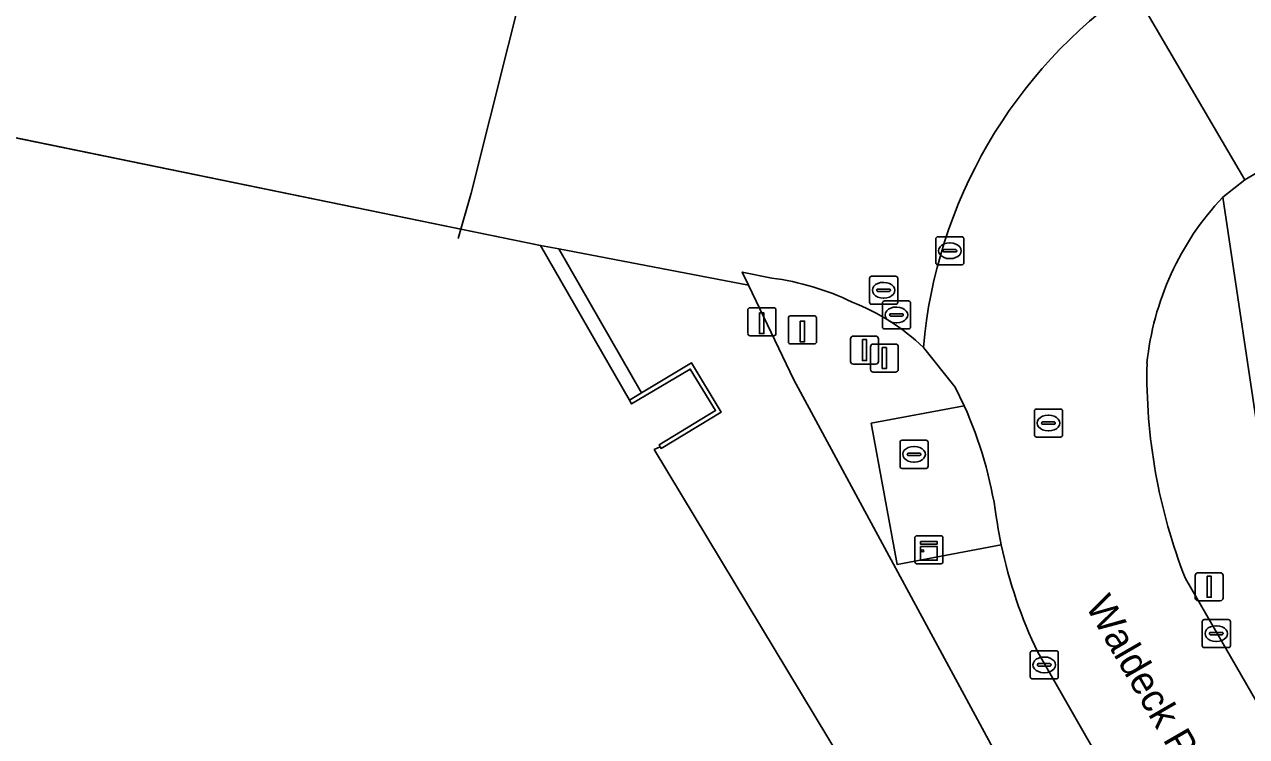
# Model space of a CAD drawing. Extents: x 157692 to 159674, y 381452 to 383291.
# Drawn here: x 159063.38 to 159106.85, y 382768.63 to 382793.98 of the extents above; entities that cross this region are included whole.
import ezdxf

# ---------------------------------------------------------------- set-up
doc = ezdxf.new("R2010")
doc.units = 0
for name, color, linetype in [('IMGEO_Berm_groen', 7, 'Continuous'), ('IMGEO_Hek', 7, 'Continuous'), ('IMGEO_Kademuur', 7, 'Continuous'), ('IMGEO_Kast', 7, 'Continuous'), ('IMGEO_Kolk', 7, 'Continuous'), ('IMGEO_Lichtmast', 7, 'Continuous'), ('IMGEO_Muur', 7, 'Continuous'), ('IMGEO_Oever', 7, 'Continuous'), ('IMGEO_Openbare_ruimte_label', 7, 'Continuous'), ('IMGEO_Paal', 7, 'Continuous'), ('IMGEO_Rijbaan_lokaal_open', 7, 'Continuous'), ('IMGEO_Rioolput', 7, 'Continuous'), ('IMGEO_Verkeersbordpaal', 7, 'Continuous'), ('IMGEO_Voetpad_open', 7, 'Continuous'), ('IMGEO_Waterloop', 7, 'Continuous')]:
    doc.layers.add(name, color=color, linetype=linetype)

msp = doc.modelspace()

# ---------------------------------------------------------------- linework, layer by layer
at = {"layer": 'IMGEO_Berm_groen'}
for points in [[(159089.957, 382784.947), (159088.907, 382785.158), (159089.131, 382784.692), (159090.748, 382781.324), (159097.983, 382767.922), (159100.304, 382763.953), (159101.896, 382764.874), (159102.942, 382765.479), (159099.423, 382771.627)], [(159098.124, 382775.453), (159094.415, 382774.754), (159093.497, 382779.78), (159096.801, 382780.406), (159096.482, 382781.07), (159095.353, 382782.482)]]:
    msp.add_lwpolyline(points, dxfattribs=at)
for centre, radius, start, end in [((159088.743, 382775.662), 9.364, 64.2208, 82.5536), ((159089.997, 382776.855), 7.769, 46.4138, 68.7228), ((159114.5, 382778.88), 16.731, 191.818, 205.6887)]:
    msp.add_arc(centre, radius, start, end, dxfattribs=at)
at = {"layer": 'IMGEO_Hek'}
msp.add_lwpolyline([(159078.806, 382786.353), (159079.27, 382787.972), (159081.241, 382795.866), (159082.377, 382800.981)], dxfattribs=at)
at = {"layer": 'IMGEO_Kademuur'}
for points in [[(159081.738, 382786.108), (158971.559, 382808.727), (158891.125, 382825.279), (158889.455, 382823.657), (158714.041, 382859.777), (158698.558, 382862.688), (158698.381, 382861.8), (158697.19, 382855.841), (158679.569, 382859.717), (158677.661, 382860.108), (158670.723, 382861.53), (158668.832, 382861.918), (158667.38, 382862.293), (158665.511, 382861.642), (158662.446, 382860.748), (158661.871, 382860.662), (158660.585, 382860.422), (158659.568, 382860.432), (158658.719, 382860.474), (158657.835, 382860.627), (158656.023, 382861.029), (158652.412, 382861.772)], [(159085.988, 382778.946), (159085.781, 382778.842), (159096.22, 382761.514), (159096.763, 382760.586), (159097.543, 382759.252), (159098.036, 382758.407), (159102.949, 382750), (159116.612, 382726.617), (159117.113, 382725.758), (159117.859, 382724.482), (159118.424, 382723.662), (159135.364, 382694.574), (159136.884, 382691.972), (159137.399, 382691.092), (159138.245, 382689.643), (159138.742, 382688.792), (159142.476, 382682.403), (159159.354, 382653.609)]]:
    msp.add_lwpolyline(points, dxfattribs=at)
msp.add_lwpolyline([(159082.386, 382785.984), (159081.738, 382786.108), (159084.903, 382780.602), (159085.331, 382780.861)], close=True, dxfattribs=at)
at = {"layer": 'IMGEO_Kast'}
for p, q in [((159095.049, 382774.851), (159095.049, 382775.692)), ((159095.049, 382775.692), (159095.049, 382774.851)), ((159095.124, 382775.776), (159095.965, 382775.776)), ((159095.965, 382775.776), (159095.124, 382775.776)), ((159096.049, 382775.701), (159096.049, 382774.86)), ((159096.049, 382774.86), (159096.049, 382775.701)), ((159095.974, 382774.776), (159095.133, 382774.776)), ((159095.133, 382774.776), (159095.974, 382774.776))]:
    msp.add_line(p, q, dxfattribs=at)
for points in [[(159095.244, 382775.566), (159095.844, 382775.566), (159095.844, 382775.481), (159095.244, 382775.481), (159095.244, 382775.566)], [(159095.244, 382775.391), (159095.844, 382775.391), (159095.844, 382774.902), (159095.244, 382774.902), (159095.244, 382775.391)]]:
    msp.add_lwpolyline(points, dxfattribs=at)
msp.add_circle((159095.328, 382775.24), 0.0377, dxfattribs=at)
for centre, start, end in [((159095.127, 382775.698), 92.4484, 184.2845), ((159095.127, 382775.698), 92.4484, 184.2845), ((159095.971, 382775.698), 2.4484, 94.2845), ((159095.971, 382775.698), 2.4484, 94.2845), ((159095.127, 382774.854), 182.4484, 274.2845), ((159095.127, 382774.854), 182.4484, 274.2845), ((159095.971, 382774.854), 272.4484, 4.2845), ((159095.971, 382774.854), 272.4484, 4.2845)]:
    msp.add_arc(centre, 0.0779, start, end, dxfattribs=at)
at = {"layer": 'IMGEO_Kolk'}
for p, q in [((159105.346, 382772.793), (159106.198, 382772.793)), ((159105.271, 382771.867), (159105.271, 382772.719)), ((159105.573, 382772.336), (159105.971, 382772.336)), ((159105.759, 382772.573), (159105.784, 382772.573)), ((159106.272, 382772.719), (159106.272, 382771.867)), ((159105.53, 382772.287), (159105.53, 382772.299)), ((159105.968, 382772.25), (159105.57, 382772.25)), ((159105.782, 382772.013), (159105.757, 382772.013)), ((159106.014, 382772.299), (159106.014, 382772.287)), ((159099.15, 382770.754), (159099.15, 382771.606)), ((159099.225, 382771.68), (159100.077, 382771.68)), ((159099.638, 382771.46), (159099.663, 382771.46)), ((159100.151, 382771.606), (159100.151, 382770.754)), ((159106.198, 382771.793), (159105.346, 382771.793)), ((159099.409, 382771.174), (159099.409, 382771.186)), ((159099.847, 382771.137), (159099.449, 382771.137)), ((159099.452, 382771.223), (159099.85, 382771.223)), ((159099.893, 382771.186), (159099.893, 382771.174)), ((159100.077, 382770.68), (159099.225, 382770.68)), ((159099.661, 382770.9), (159099.636, 382770.9))]:
    msp.add_line(p, q, dxfattribs=at)
for points in [[(159105.346, 382772.793), (159106.198, 382772.793)], [(159105.271, 382771.867), (159105.271, 382772.719)], [(159106.272, 382772.719), (159106.272, 382771.867)], [(159099.15, 382770.754), (159099.15, 382771.606)], [(159099.225, 382771.68), (159100.077, 382771.68)], [(159100.151, 382771.606), (159100.151, 382770.754)], [(159106.198, 382771.793), (159105.346, 382771.793)], [(159100.077, 382770.68), (159099.225, 382770.68)]]:
    msp.add_lwpolyline(points, dxfattribs=at)
for centre, radius, start, end in [((159105.348, 382772.717), 0.0765, 91.552, 178.448), ((159105.348, 382772.717), 0.0765, 91.552, 178.448), ((159106.196, 382772.717), 0.0765, 1.552, 88.448), ((159106.196, 382772.717), 0.0765, 1.552, 88.448), ((159105.57, 382772.296), 0.0403, 85.8775, 175.7526), ((159105.975, 382772.298), 0.0386, 1.7309, 96.639), ((159105.567, 382772.286), 0.0366, 178.938, 274.7102), ((159105.971, 382772.293), 0.043, 264.8664, 352.4533), ((159099.227, 382771.604), 0.0765, 91.552, 178.448), ((159099.227, 382771.604), 0.0765, 91.552, 178.448), ((159100.075, 382771.604), 0.0765, 1.552, 88.448), ((159100.075, 382771.604), 0.0765, 1.552, 88.448), ((159105.348, 382771.869), 0.0765, 181.552, 268.448), ((159105.348, 382771.869), 0.0765, 181.552, 268.448), ((159106.196, 382771.869), 0.0765, 271.552, 358.448), ((159106.196, 382771.869), 0.0765, 271.552, 358.448), ((159099.449, 382771.183), 0.0403, 85.8775, 175.7526), ((159099.446, 382771.173), 0.0366, 178.938, 274.7102), ((159099.85, 382771.18), 0.043, 264.8664, 352.4533), ((159099.854, 382771.185), 0.0386, 1.7309, 96.639), ((159099.227, 382770.756), 0.0765, 181.552, 268.448), ((159099.227, 382770.756), 0.0765, 181.552, 268.448), ((159100.075, 382770.756), 0.0765, 271.552, 358.448), ((159100.075, 382770.756), 0.0765, 271.552, 358.448)]:
    msp.add_arc(centre, radius, start, end, dxfattribs=at)
for centre, major_axis, ratio, start_param, end_param in [((159105.758, 382772.293), (-0.387, 0.002), 0.722429, 4.712389, 7.853982), ((159105.783, 382772.293), (-0.39, 0.002), 0.717154, 1.570796, 4.712389), ((159099.637, 382771.18), (-0.387, 0.002), 0.722429, 4.712389, 7.853982), ((159099.662, 382771.18), (-0.39, 0.002), 0.717154, 1.570796, 4.712389)]:
    msp.add_ellipse(centre, major_axis=major_axis, ratio=ratio, start_param=start_param, end_param=end_param, dxfattribs=at)
at = {"layer": 'IMGEO_Lichtmast'}
for p, q in [((159105.023, 382773.56), (159105.023, 382774.36)), ((159105.023, 382774.36), (159105.023, 382773.56)), ((159105.123, 382774.46), (159105.913, 382774.46)), ((159105.913, 382774.46), (159105.123, 382774.46)), ((159106.013, 382774.36), (159106.013, 382773.56)), ((159106.013, 382773.56), (159106.013, 382774.36)), ((159105.913, 382773.46), (159105.123, 382773.46)), ((159105.123, 382773.46), (159105.913, 382773.46))]:
    msp.add_line(p, q, dxfattribs=at)
msp.add_lwpolyline([(159105.443, 382774.335), (159105.593, 382774.335), (159105.593, 382773.585), (159105.443, 382773.585), (159105.443, 382774.335)], dxfattribs=at)
for centre, start, end in [((159105.123, 382774.36), 90, 180), ((159105.123, 382774.36), 90, 180), ((159105.913, 382774.36), 0, 90), ((159105.913, 382774.36), 360, 90), ((159105.123, 382773.56), 180, 270), ((159105.123, 382773.56), 180, 270), ((159105.913, 382773.56), 270, 0), ((159105.913, 382773.56), 270, 0)]:
    msp.add_arc(centre, 0.1, start, end, dxfattribs=at)
at = {"layer": 'IMGEO_Muur'}
msp.add_lwpolyline([(159085.988, 382778.946), (159086.024, 382778.883), (159088.16, 382780.177), (159087.099, 382781.931), (159085.331, 382780.861), (159084.903, 382780.602), (159084.971, 382780.467), (159087.06, 382781.709), (159087.96, 382780.23), (159085.952, 382779.007)], close=True, dxfattribs=at)
at = {"layer": 'IMGEO_Oever'}
msp.add_lwpolyline([(159082.386, 382785.984), (159085.331, 382780.861), (159087.099, 382781.931), (159088.16, 382780.177), (159086.024, 382778.883), (159085.988, 382778.946), (159085.781, 382778.842), (159096.22, 382761.514), (159098.155, 382762.69), (159100.304, 382763.953), (159097.983, 382767.922), (159090.748, 382781.324), (159089.131, 382784.692)], close=True, dxfattribs=at)
at = {"layer": 'IMGEO_Paal'}
for p, q in [((159089.106, 382783.81), (159089.106, 382782.969)), ((159089.106, 382783.81), (159089.106, 382782.969)), ((159090.022, 382783.894), (159089.181, 382783.894)), ((159090.022, 382783.894), (159089.181, 382783.894)), ((159090.106, 382782.978), (159090.106, 382783.819)), ((159090.106, 382782.978), (159090.106, 382783.819)), ((159090.549, 382783.519), (159090.549, 382782.678)), ((159090.549, 382783.519), (159090.549, 382782.678)), ((159091.465, 382783.603), (159090.624, 382783.603)), ((159091.465, 382783.603), (159090.624, 382783.603)), ((159091.549, 382782.687), (159091.549, 382783.528)), ((159091.549, 382782.687), (159091.549, 382783.528)), ((159089.19, 382782.894), (159090.031, 382782.894)), ((159089.19, 382782.894), (159090.031, 382782.894)), ((159090.633, 382782.603), (159091.474, 382782.603)), ((159090.633, 382782.603), (159091.474, 382782.603))]:
    msp.add_line(p, q, dxfattribs=at)
for points in [[(159089.521, 382783.707), (159089.681, 382783.707), (159089.681, 382782.974), (159089.521, 382782.974), (159089.521, 382783.707)], [(159090.964, 382783.416), (159091.124, 382783.416), (159091.124, 382782.683), (159090.964, 382782.683), (159090.964, 382783.416)]]:
    msp.add_lwpolyline(points, dxfattribs=at)
for centre, start, end in [((159089.184, 382783.816), 92.4484, 184.2845), ((159089.184, 382783.816), 92.4484, 184.2845), ((159090.028, 382783.816), 2.4484, 94.2845), ((159090.028, 382783.816), 2.4484, 94.2845), ((159090.627, 382783.525), 92.4484, 184.2845), ((159090.627, 382783.525), 92.4484, 184.2845), ((159091.471, 382783.525), 2.4484, 94.2845), ((159091.471, 382783.525), 2.4484, 94.2845), ((159089.184, 382782.972), 182.4484, 274.2845), ((159089.184, 382782.972), 182.4484, 274.2845), ((159090.028, 382782.972), 272.4484, 4.2845), ((159090.028, 382782.972), 272.4484, 4.2845), ((159090.627, 382782.681), 182.4484, 274.2845), ((159090.627, 382782.681), 182.4484, 274.2845), ((159091.471, 382782.681), 272.4484, 4.2845), ((159091.471, 382782.681), 272.4484, 4.2845)]:
    msp.add_arc(centre, 0.0779, start, end, dxfattribs=at)
at = {"layer": 'IMGEO_Rijbaan_lokaal_open'}
for points in [[(159132.143, 382812.823), (159125.226, 382808.775), (159102.648, 382795.514), (159102.788, 382795.275), (159106.792, 382788.45), (159106.904, 382788.517), (159133.779, 382804.287), (159134.032, 382803.851), (159134.213, 382804.003), (159137.717, 382806.576), (159139.75, 382808.415), (159143.816, 382812.854), (159147.899, 382818.425), (159149.393, 382821.772), (159150.664, 382825.119), (159155.045, 382846.33)], [(159054.58, 382800.357), (159028.328, 382805.768), (159010.545, 382809.529), (158978.317, 382816.204), (158977.263, 382816.652), (158976.384, 382817.252), (158975.573, 382817.805), (158963.542, 382826.975), (158961.722, 382828.07), (158948.239, 382831.158), (158947.381, 382827.011), (158953.44, 382825.756), (158972.032, 382811.376), (158971.559, 382808.727), (159081.738, 382786.108), (159082.386, 382785.984), (159089.131, 382784.692), (159088.907, 382785.158), (159089.957, 382784.947)], [(159105.999, 382787.824), (159106.792, 382788.45), (159102.788, 382795.275)], [(159095.353, 382782.482), (159096.482, 382781.07), (159096.801, 382780.406)], [(159169.817, 382662.671), (159161.176, 382677.477), (159141.145, 382711.835), (159117.595, 382752.101), (159107.394, 382769.543), (159104.673, 382774.25)], [(159099.423, 382771.627), (159102.942, 382765.479), (159103.548, 382764.443), (159104.282, 382763.187), (159104.78, 382762.334), (159111.99, 382750), (159112.409, 382749.283), (159123.346, 382730.583), (159123.855, 382729.713), (159124.608, 382728.426), (159125.114, 382727.56), (159125.819, 382726.355), (159137.049, 382706.973), (159143.475, 382695.987), (159143.999, 382695.091), (159144.881, 382693.583), (159145.396, 382692.703), (159149.954, 382684.911), (159163.78, 382661.164)]]:
    msp.add_lwpolyline(points, dxfattribs=at)
for centre, radius, start, end in [((159112.688, 382780.964), 17.402, 124.6758, 174.9958), ((159112.688, 382780.964), 17.402, 124.6758, 174.9958), ((159113.332, 382780.913), 10.076, 136.6983, 174.2779), ((159088.743, 382775.662), 9.364, 64.2208, 82.5536), ((159089.997, 382776.855), 7.769, 46.4138, 68.7228), ((159123.324, 382781.531), 20.021, 178.8918, 201.3245), ((159083.364, 382774.369), 14.731, 8.1471, 24.1916), ((159113.924, 382778.772), 16.145, 188.244, 191.8631), ((159114.5, 382778.88), 16.731, 191.818, 205.6887)]:
    msp.add_arc(centre, radius, start, end, dxfattribs=at)
at = {"layer": 'IMGEO_Rioolput'}
for p, q in [((159095.794, 382785.493), (159095.794, 382786.345)), ((159095.869, 382786.419), (159096.721, 382786.419)), ((159096.795, 382786.345), (159096.795, 382785.493)), ((159096.053, 382785.913), (159096.053, 382785.925)), ((159096.491, 382785.876), (159096.093, 382785.876)), ((159096.096, 382785.962), (159096.494, 382785.962)), ((159096.282, 382786.199), (159096.307, 382786.199)), ((159096.537, 382785.925), (159096.537, 382785.913)), ((159096.721, 382785.419), (159095.869, 382785.419)), ((159096.305, 382785.639), (159096.28, 382785.639)), ((159093.437, 382784.088), (159093.437, 382784.94)), ((159093.512, 382785.014), (159094.364, 382785.014)), ((159094.438, 382784.94), (159094.438, 382784.088)), ((159093.696, 382784.508), (159093.696, 382784.52)), ((159093.739, 382784.557), (159094.137, 382784.557)), ((159093.925, 382784.794), (159093.95, 382784.794)), ((159094.18, 382784.52), (159094.18, 382784.508)), ((159094.134, 382784.471), (159093.736, 382784.471)), ((159093.894, 382783.21), (159093.894, 382784.062)), ((159093.948, 382784.234), (159093.923, 382784.234)), ((159093.969, 382784.136), (159094.821, 382784.136)), ((159094.895, 382784.062), (159094.895, 382783.21)), ((159094.364, 382784.014), (159093.512, 382784.014)), ((159094.153, 382783.63), (159094.153, 382783.642)), ((159094.196, 382783.679), (159094.594, 382783.679)), ((159094.382, 382783.916), (159094.407, 382783.916)), ((159094.637, 382783.642), (159094.637, 382783.63)), ((159094.591, 382783.593), (159094.193, 382783.593)), ((159094.405, 382783.356), (159094.38, 382783.356)), ((159094.821, 382783.136), (159093.969, 382783.136)), ((159099.3, 382779.361), (159099.3, 382780.213)), ((159099.375, 382780.287), (159100.227, 382780.287)), ((159100.301, 382780.213), (159100.301, 382779.361)), ((159099.559, 382779.781), (159099.559, 382779.793)), ((159099.997, 382779.744), (159099.599, 382779.744)), ((159099.602, 382779.83), (159100, 382779.83)), ((159099.788, 382780.067), (159099.813, 382780.067)), ((159100.043, 382779.793), (159100.043, 382779.781)), ((159100.227, 382779.287), (159099.375, 382779.287)), ((159099.811, 382779.507), (159099.786, 382779.507)), ((159094.521, 382778.249), (159094.521, 382779.101)), ((159094.596, 382779.175), (159095.448, 382779.175)), ((159095.009, 382778.955), (159095.034, 382778.955)), ((159095.522, 382779.101), (159095.522, 382778.249)), ((159094.78, 382778.669), (159094.78, 382778.681)), ((159095.218, 382778.632), (159094.82, 382778.632)), ((159094.823, 382778.718), (159095.221, 382778.718)), ((159095.264, 382778.681), (159095.264, 382778.669)), ((159095.448, 382778.175), (159094.596, 382778.175)), ((159095.032, 382778.395), (159095.007, 382778.395))]:
    msp.add_line(p, q, dxfattribs=at)
for points in [[(159095.794, 382785.493), (159095.794, 382786.345)], [(159095.869, 382786.419), (159096.721, 382786.419)], [(159096.795, 382786.345), (159096.795, 382785.493)], [(159096.721, 382785.419), (159095.869, 382785.419)], [(159093.437, 382784.088), (159093.437, 382784.94)], [(159093.512, 382785.014), (159094.364, 382785.014)], [(159094.438, 382784.94), (159094.438, 382784.088)], [(159093.894, 382783.21), (159093.894, 382784.062)], [(159093.969, 382784.136), (159094.821, 382784.136)], [(159094.895, 382784.062), (159094.895, 382783.21)], [(159094.364, 382784.014), (159093.512, 382784.014)], [(159094.821, 382783.136), (159093.969, 382783.136)], [(159099.3, 382779.361), (159099.3, 382780.213)], [(159099.375, 382780.287), (159100.227, 382780.287)], [(159100.301, 382780.213), (159100.301, 382779.361)], [(159100.227, 382779.287), (159099.375, 382779.287)], [(159094.521, 382778.249), (159094.521, 382779.101)], [(159094.596, 382779.175), (159095.448, 382779.175)], [(159095.522, 382779.101), (159095.522, 382778.249)], [(159095.448, 382778.175), (159094.596, 382778.175)]]:
    msp.add_lwpolyline(points, dxfattribs=at)
for centre, radius, start, end in [((159095.871, 382786.343), 0.0765, 91.552, 178.448), ((159095.871, 382786.343), 0.0765, 91.552, 178.448), ((159096.719, 382786.343), 0.0765, 1.552, 88.448), ((159096.719, 382786.343), 0.0765, 1.552, 88.448), ((159096.093, 382785.922), 0.0403, 85.8775, 175.7526), ((159096.09, 382785.912), 0.0366, 178.938, 274.7102), ((159096.494, 382785.919), 0.043, 264.8664, 352.4533), ((159096.498, 382785.924), 0.0386, 1.7309, 96.639), ((159095.871, 382785.495), 0.0765, 181.552, 268.448), ((159095.871, 382785.495), 0.0765, 181.552, 268.448), ((159096.719, 382785.495), 0.0765, 271.552, 358.448), ((159096.719, 382785.495), 0.0765, 271.552, 358.448), ((159093.514, 382784.938), 0.0765, 91.552, 178.448), ((159093.514, 382784.938), 0.0765, 91.552, 178.448), ((159094.362, 382784.938), 0.0765, 1.552, 88.448), ((159094.362, 382784.938), 0.0765, 1.552, 88.448), ((159093.736, 382784.517), 0.0403, 85.8775, 175.7526), ((159093.733, 382784.507), 0.0366, 178.938, 274.7102), ((159094.137, 382784.514), 0.043, 264.8664, 352.4533), ((159094.141, 382784.519), 0.0386, 1.7309, 96.639), ((159093.514, 382784.09), 0.0765, 181.552, 268.448), ((159093.514, 382784.09), 0.0765, 181.552, 268.448), ((159093.971, 382784.06), 0.0765, 91.552, 178.448), ((159093.971, 382784.06), 0.0765, 91.552, 178.448), ((159094.362, 382784.09), 0.0765, 271.552, 358.448), ((159094.362, 382784.09), 0.0765, 271.552, 358.448), ((159094.819, 382784.06), 0.0765, 1.552, 88.448), ((159094.819, 382784.06), 0.0765, 1.552, 88.448), ((159094.193, 382783.639), 0.0403, 85.8775, 175.7526), ((159094.19, 382783.629), 0.0366, 178.938, 274.7102), ((159094.594, 382783.636), 0.043, 264.8664, 352.4533), ((159094.598, 382783.641), 0.0386, 1.7309, 96.639), ((159093.971, 382783.212), 0.0765, 181.552, 268.448), ((159093.971, 382783.212), 0.0765, 181.552, 268.448), ((159094.819, 382783.212), 0.0765, 271.552, 358.448), ((159094.819, 382783.212), 0.0765, 271.552, 358.448), ((159099.377, 382780.211), 0.0765, 91.552, 178.448), ((159099.377, 382780.211), 0.0765, 91.552, 178.448), ((159100.225, 382780.211), 0.0765, 1.552, 88.448), ((159100.225, 382780.211), 0.0765, 1.552, 88.448), ((159099.599, 382779.79), 0.0403, 85.8775, 175.7526), ((159099.596, 382779.78), 0.0366, 178.938, 274.7102), ((159100, 382779.787), 0.043, 264.8664, 352.4533), ((159100.004, 382779.792), 0.0386, 1.7309, 96.639), ((159099.377, 382779.363), 0.0765, 181.552, 268.448), ((159099.377, 382779.363), 0.0765, 181.552, 268.448), ((159100.225, 382779.363), 0.0765, 271.552, 358.448), ((159100.225, 382779.363), 0.0765, 271.552, 358.448), ((159094.598, 382779.099), 0.0765, 91.552, 178.448), ((159094.598, 382779.099), 0.0765, 91.552, 178.448), ((159095.446, 382779.099), 0.0765, 1.552, 88.448), ((159095.446, 382779.099), 0.0765, 1.552, 88.448), ((159094.82, 382778.678), 0.0403, 85.8775, 175.7526), ((159094.817, 382778.668), 0.0366, 178.938, 274.7102), ((159095.221, 382778.675), 0.043, 264.8664, 352.4533), ((159095.225, 382778.68), 0.0386, 1.7309, 96.639), ((159094.598, 382778.251), 0.0765, 181.552, 268.448), ((159094.598, 382778.251), 0.0765, 181.552, 268.448), ((159095.446, 382778.251), 0.0765, 271.552, 358.448), ((159095.446, 382778.251), 0.0765, 271.552, 358.448)]:
    msp.add_arc(centre, radius, start, end, dxfattribs=at)
for centre, major_axis, ratio, start_param, end_param in [((159096.281, 382785.919), (-0.387, 0.002), 0.722429, 4.712389, 7.853982), ((159096.306, 382785.919), (-0.39, 0.002), 0.717154, 1.570796, 4.712389), ((159093.924, 382784.514), (-0.387, 0.002), 0.722429, 4.712389, 7.853982), ((159093.949, 382784.514), (-0.39, 0.002), 0.717154, 1.570796, 4.712389), ((159094.381, 382783.636), (-0.387, 0.002), 0.722429, 4.712389, 7.853982), ((159094.406, 382783.636), (-0.39, 0.002), 0.717154, 1.570796, 4.712389), ((159099.787, 382779.787), (-0.387, 0.002), 0.722429, 4.712389, 7.853982), ((159099.812, 382779.787), (-0.39, 0.002), 0.717154, 1.570796, 4.712389), ((159095.008, 382778.675), (-0.387, 0.002), 0.722429, 4.712389, 7.853982), ((159095.033, 382778.675), (-0.39, 0.002), 0.717154, 1.570796, 4.712389)]:
    msp.add_ellipse(centre, major_axis=major_axis, ratio=ratio, start_param=start_param, end_param=end_param, dxfattribs=at)
at = {"layer": 'IMGEO_Verkeersbordpaal'}
for p, q in [((159092.762, 382781.983), (159092.762, 382782.783)), ((159092.762, 382782.783), (159092.762, 382781.983)), ((159092.862, 382782.883), (159093.652, 382782.883)), ((159093.652, 382782.883), (159092.862, 382782.883)), ((159093.752, 382782.783), (159093.752, 382781.983)), ((159093.752, 382781.983), (159093.752, 382782.783)), ((159093.47, 382781.7), (159093.47, 382782.5)), ((159093.47, 382782.5), (159093.47, 382781.7)), ((159093.57, 382782.6), (159094.36, 382782.6)), ((159094.36, 382782.6), (159093.57, 382782.6)), ((159094.46, 382782.5), (159094.46, 382781.7)), ((159094.46, 382781.7), (159094.46, 382782.5)), ((159093.652, 382781.883), (159092.862, 382781.883)), ((159092.862, 382781.883), (159093.652, 382781.883)), ((159094.36, 382781.6), (159093.57, 382781.6)), ((159093.57, 382781.6), (159094.36, 382781.6))]:
    msp.add_line(p, q, dxfattribs=at)
for points in [[(159093.182, 382782.758), (159093.332, 382782.758), (159093.332, 382782.008), (159093.182, 382782.008), (159093.182, 382782.758)], [(159093.89, 382782.475), (159094.04, 382782.475), (159094.04, 382781.725), (159093.89, 382781.725), (159093.89, 382782.475)]]:
    msp.add_lwpolyline(points, dxfattribs=at)
for centre, start, end in [((159092.862, 382782.783), 90, 180), ((159092.862, 382782.783), 90, 180), ((159093.652, 382782.783), 0, 90), ((159093.652, 382782.783), 360, 90), ((159093.57, 382782.5), 90, 180), ((159093.57, 382782.5), 90, 180), ((159094.36, 382782.5), 0, 90), ((159094.36, 382782.5), 360, 90), ((159092.862, 382781.983), 180, 270), ((159092.862, 382781.983), 180, 270), ((159093.652, 382781.983), 270, 0), ((159093.652, 382781.983), 270, 0), ((159093.57, 382781.7), 180, 270), ((159093.57, 382781.7), 180, 270), ((159094.36, 382781.7), 270, 0), ((159094.36, 382781.7), 270, 0)]:
    msp.add_arc(centre, 0.1, start, end, dxfattribs=at)
at = {"layer": 'IMGEO_Voetpad_open'}
for points in [[(159106.904, 382788.517), (159106.792, 382788.45), (159105.999, 382787.824), (159107.413, 382778.386), (159107.418, 382778.363)], [(159107.418, 382778.363), (159107.413, 382778.386), (159105.999, 382787.824)], [(159096.801, 382780.406), (159093.497, 382779.78), (159094.415, 382774.754), (159098.124, 382775.453)], [(159104.673, 382774.25), (159107.394, 382769.543)]]:
    msp.add_lwpolyline(points, dxfattribs=at)
for centre, radius, start, end in [((159113.332, 382780.913), 10.076, 136.6983, 174.2779), ((159123.324, 382781.531), 20.021, 178.8918, 201.3245), ((159083.364, 382774.369), 14.731, 8.1471, 24.1916), ((159113.924, 382778.772), 16.145, 188.244, 191.8631)]:
    msp.add_arc(centre, radius, start, end, dxfattribs=at)
at = {"layer": 'IMGEO_Waterloop'}
msp.add_lwpolyline([(159116.612, 382726.617), (159102.949, 382750), (159098.036, 382758.407), (159097.543, 382759.252), (159096.763, 382760.586), (159096.22, 382761.514), (159085.781, 382778.842), (159085.988, 382778.946), (159085.952, 382779.007), (159087.96, 382780.23), (159087.06, 382781.709), (159084.971, 382780.467), (159084.903, 382780.602), (159081.738, 382786.108), (158971.559, 382808.727)], dxfattribs=at)

# ---------------------------------------------------------------- texts
at = {"layer": 'IMGEO_Openbare_ruimte_label'}
msp.add_text('Waldeck Pyrmontstraat', height=1, rotation=300.079, dxfattribs=at).set_placement((159101.097, 382773.287))

doc.saveas('drawing.dxf')
